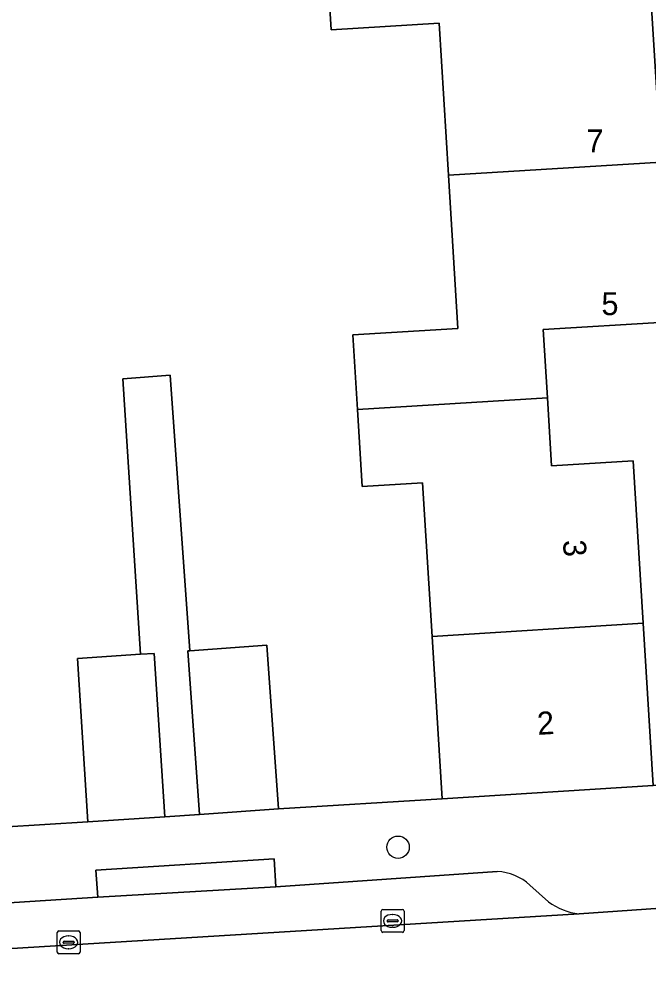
# Model space of a CAD drawing. Extents: x 159680 to 160786, y 387323 to 388340.
# Drawn here: x 160508.15 to 160535.62, y 388084.7 to 388126.97 of the extents above; entities that cross this region are included whole.
import ezdxf

# ---------------------------------------------------------------- set-up
doc = ezdxf.new("R2010")
doc.units = 0
for name, color, linetype in [('IMGEO_Boom', 7, 'Continuous'), ('IMGEO_Erf', 7, 'Continuous'), ('IMGEO_Kolk', 7, 'Continuous'), ('IMGEO_Muur', 7, 'Continuous'), ('IMGEO_Pand', 7, 'Continuous'), ('IMGEO_Pand_nummerreeks', 7, 'Continuous'), ('IMGEO_Parkeervlak_open', 7, 'Continuous'), ('IMGEO_Rijbaan_lokaal_open', 7, 'Continuous'), ('IMGEO_Voetpad_open', 7, 'Continuous')]:
    doc.layers.add(name, color=color, linetype=linetype)

msp = doc.modelspace()

# ---------------------------------------------------------------- linework, layer by layer
at = {"layer": 'IMGEO_Boom'}
msp.add_circle((160524.679, 388090.826), 0.489, dxfattribs=at)
at = {"layer": 'IMGEO_Erf'}
for points in [[(160537.091, 388151.061), (160528.467, 388150.513), (160528.655, 388147.47), (160532.513, 388147.708), (160532.949, 388140.65), (160533.386, 388133.589), (160529.697, 388133.361), (160529.883, 388130.355), (160530.068, 388127.35), (160535.733, 388127.7), (160536.163, 388120.735), (160536.594, 388113.769), (160536.326, 388113.752), (160531.016, 388113.423), (160531.2, 388110.45), (160531.384, 388107.477), (160534.947, 388107.696), (160535.386, 388100.605), (160535.824, 388093.514), (160538.774, 388093.638)], [(160501.735, 388091.355), (160511.143, 388091.937), (160510.683, 388099.072), (160513.439, 388099.25), (160512.664, 388111.277), (160514.736, 388111.432), (160515.583, 388099.405), (160518.953, 388099.642), (160519.457, 388092.496), (160526.601, 388092.945), (160526.163, 388100.032), (160525.749, 388106.74), (160523.119, 388106.578), (160522.912, 388109.934), (160522.811, 388111.569), (160522.71, 388113.195), (160527.293, 388113.478), (160526.88, 388120.163), (160526.47, 388126.801), (160521.761, 388126.51), (160521.555, 388129.835)]]:
    msp.add_lwpolyline(points, dxfattribs=at)
at = {"layer": 'IMGEO_Kolk'}
for p, q in [((160523.942, 388087.184), (160523.942, 388088.036)), ((160524.017, 388088.11), (160524.869, 388088.11)), ((160524.43, 388087.89), (160524.455, 388087.89)), ((160524.943, 388088.036), (160524.943, 388087.184)), ((160524.201, 388087.604), (160524.201, 388087.616)), ((160524.639, 388087.567), (160524.241, 388087.567)), ((160524.244, 388087.653), (160524.642, 388087.653)), ((160524.685, 388087.616), (160524.685, 388087.604)), ((160509.797, 388086.249), (160509.797, 388087.101)), ((160509.872, 388087.175), (160510.724, 388087.175)), ((160510.285, 388086.955), (160510.31, 388086.955)), ((160510.798, 388087.101), (160510.798, 388086.249)), ((160524.869, 388087.11), (160524.017, 388087.11)), ((160524.453, 388087.33), (160524.428, 388087.33)), ((160510.056, 388086.669), (160510.056, 388086.681)), ((160510.494, 388086.632), (160510.096, 388086.632)), ((160510.099, 388086.718), (160510.497, 388086.718)), ((160510.54, 388086.681), (160510.54, 388086.669)), ((160510.724, 388086.175), (160509.872, 388086.175)), ((160510.308, 388086.395), (160510.283, 388086.395))]:
    msp.add_line(p, q, dxfattribs=at)
for points in [[(160523.942, 388087.184), (160523.942, 388088.036)], [(160524.017, 388088.11), (160524.869, 388088.11)], [(160524.943, 388088.036), (160524.943, 388087.184)], [(160509.797, 388086.249), (160509.797, 388087.101)], [(160509.872, 388087.175), (160510.724, 388087.175)], [(160510.798, 388087.101), (160510.798, 388086.249)], [(160524.869, 388087.11), (160524.017, 388087.11)], [(160510.724, 388086.175), (160509.872, 388086.175)]]:
    msp.add_lwpolyline(points, dxfattribs=at)
for centre, radius, start, end in [((160524.019, 388088.034), 0.0765, 91.552, 178.448), ((160524.019, 388088.034), 0.0765, 91.552, 178.448), ((160524.867, 388088.034), 0.0765, 1.552, 88.448), ((160524.867, 388088.034), 0.0765, 1.552, 88.448), ((160524.241, 388087.613), 0.0403, 85.8775, 175.7526), ((160524.238, 388087.603), 0.0366, 178.938, 274.7102), ((160524.642, 388087.61), 0.043, 264.8664, 352.4533), ((160524.646, 388087.615), 0.0386, 1.7309, 96.639), ((160509.874, 388087.099), 0.0765, 91.552, 178.448), ((160509.874, 388087.099), 0.0765, 91.552, 178.448), ((160510.722, 388087.099), 0.0765, 1.552, 88.448), ((160510.722, 388087.099), 0.0765, 1.552, 88.448), ((160524.019, 388087.186), 0.0765, 181.552, 268.448), ((160524.019, 388087.186), 0.0765, 181.552, 268.448), ((160524.867, 388087.186), 0.0765, 271.552, 358.448), ((160524.867, 388087.186), 0.0765, 271.552, 358.448), ((160510.096, 388086.678), 0.0403, 85.8775, 175.7526), ((160510.093, 388086.668), 0.0366, 178.938, 274.7102), ((160510.497, 388086.675), 0.043, 264.8664, 352.4533), ((160510.501, 388086.68), 0.0386, 1.7309, 96.639), ((160509.874, 388086.251), 0.0765, 181.552, 268.448), ((160509.874, 388086.251), 0.0765, 181.552, 268.448), ((160510.722, 388086.251), 0.0765, 271.552, 358.448), ((160510.722, 388086.251), 0.0765, 271.552, 358.448)]:
    msp.add_arc(centre, radius, start, end, dxfattribs=at)
for centre, major_axis, ratio, start_param, end_param in [((160524.429, 388087.61), (-0.387, 0.002), 0.722429, 4.712389, 7.853982), ((160524.454, 388087.61), (-0.39, 0.002), 0.717154, 1.570796, 4.712389), ((160510.284, 388086.675), (-0.387, 0.002), 0.722429, 4.712389, 7.853982), ((160510.309, 388086.675), (-0.39, 0.002), 0.717154, 1.570796, 4.712389)]:
    msp.add_ellipse(centre, major_axis=major_axis, ratio=ratio, start_param=start_param, end_param=end_param, dxfattribs=at)
at = {"layer": 'IMGEO_Muur'}
for points in [[(160526.601, 388092.945), (160519.457, 388092.496)], [(160511.143, 388091.937), (160501.735, 388091.355)]]:
    msp.add_lwpolyline(points, dxfattribs=at)
at = {"layer": 'IMGEO_Pand'}
for points in [[(160521.555, 388129.835), (160521.761, 388126.51), (160526.47, 388126.801), (160526.88, 388120.163), (160536.163, 388120.735), (160535.733, 388127.7), (160530.068, 388127.35), (160529.883, 388130.355)], [(160531.2, 388110.45), (160531.016, 388113.423), (160536.326, 388113.752), (160536.594, 388113.769), (160536.163, 388120.735), (160526.88, 388120.163), (160527.293, 388113.478), (160522.71, 388113.195), (160522.811, 388111.569), (160522.912, 388109.934)], [(160522.912, 388109.934), (160523.119, 388106.578), (160525.749, 388106.74), (160526.163, 388100.032), (160535.386, 388100.605), (160534.947, 388107.696), (160531.384, 388107.477), (160531.2, 388110.45)], [(160535.824, 388093.514), (160535.386, 388100.605), (160526.163, 388100.032), (160526.601, 388092.945)], [(160518.953, 388099.642), (160515.583, 388099.405), (160515.502, 388099.399), (160516.007, 388092.253), (160519.457, 388092.496)], [(160514.035, 388099.288), (160513.439, 388099.25), (160510.683, 388099.072), (160511.143, 388091.937), (160514.495, 388092.153)]]:
    msp.add_lwpolyline(points, close=True, dxfattribs=at)
at = {"layer": 'IMGEO_Parkeervlak_open'}
for points in [[(160529.013, 388089.765), (160519.342, 388089.094)], [(160519.342, 388089.094), (160511.566, 388088.651)], [(160531.242, 388088.438), (160530.435, 388089.171)], [(160511.566, 388088.651), (160494.876, 388087.582)], [(160491.855, 388085.434), (160532.583, 388087.911)]]:
    msp.add_lwpolyline(points, dxfattribs=at)
for centre, radius, start, end in [((160528.89, 388087.472), 2.296, 47.7202, 86.9371), ((160533.007, 388090.959), 3.077, 235.0071, 262.0842)]:
    msp.add_arc(centre, radius, start, end, dxfattribs=at)
at = {"layer": 'IMGEO_Rijbaan_lokaal_open'}
msp.add_lwpolyline([(160489.849, 388080.315), (160518.205, 388082.19), (160538.681, 388083.464), (160539.832, 388083.477), (160539.485, 388088.394), (160532.583, 388087.911), (160491.855, 388085.434), (160489.717, 388085.276)], dxfattribs=at)
at = {"layer": 'IMGEO_Voetpad_open'}
for points in [[(160512.664, 388111.277), (160513.439, 388099.25), (160514.035, 388099.288), (160514.495, 388092.153), (160516.007, 388092.253), (160515.502, 388099.399), (160515.583, 388099.405), (160514.736, 388111.432)], [(160511.566, 388088.651), (160519.342, 388089.094), (160519.269, 388090.321), (160511.487, 388089.827)]]:
    msp.add_lwpolyline(points, close=True, dxfattribs=at)
for points in [[(160538.774, 388093.638), (160535.824, 388093.514), (160526.601, 388092.945), (160519.457, 388092.496), (160516.007, 388092.253), (160514.495, 388092.153), (160511.143, 388091.937), (160501.735, 388091.355), (160500, 388091.245), (160492.564, 388090.772), (160491.487, 388090.677)], [(160494.876, 388087.582), (160511.566, 388088.651), (160511.487, 388089.827), (160519.269, 388090.321), (160519.342, 388089.094), (160529.013, 388089.765)], [(160530.435, 388089.171), (160531.242, 388088.438)], [(160532.583, 388087.911), (160539.485, 388088.394), (160540.597, 388088.489)]]:
    msp.add_lwpolyline(points, dxfattribs=at)
for centre, radius, start, end in [((160528.89, 388087.472), 2.296, 47.7202, 86.9371), ((160533.007, 388090.959), 3.077, 235.0071, 262.0842)]:
    msp.add_arc(centre, radius, start, end, dxfattribs=at)

# ---------------------------------------------------------------- texts
at = {"layer": 'IMGEO_Pand_nummerreeks'}
for s, p in [('7', (160532.905, 388121.162)), ('5', (160533.56, 388114.057))]:
    msp.add_text(s, height=1, dxfattribs=at).set_placement(p)
for s, rotation, p in [('3', 273.5386, (160531.875, 388104.222)), ('2', 3.5303, (160530.781, 388095.727))]:
    msp.add_text(s, height=1, rotation=rotation, dxfattribs=at).set_placement(p)

doc.saveas('drawing.dxf')
